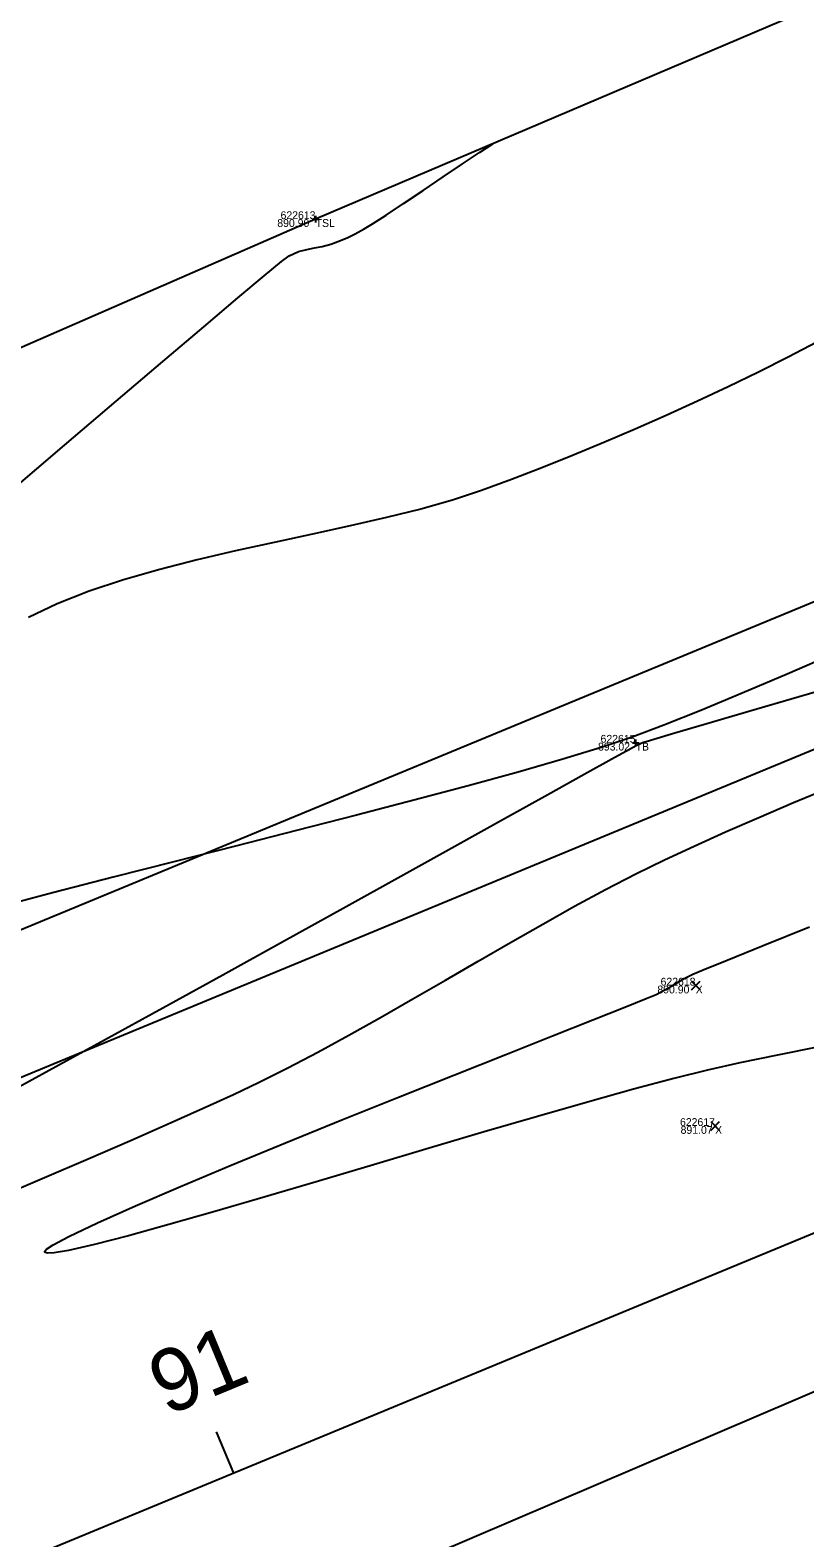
# Model space of a CAD drawing. Extents: x 1957117 to 1971063, y 701601 to 715861.
# Drawn here: x 1966558.5 to 1966593.2, y 709528.3 to 709595.7 of the extents above; entities that cross this region are included whole.
import ezdxf

# ---------------------------------------------------------------- set-up
doc = ezdxf.new("R2010")
doc.units = 0
for name, color, linetype in [('AP_X_Lights', 7, 'Continuous'), ('DT_X_Contour_Minor', 7, 'Continuous'), ('DT_X_TIN_Hull', 7, 'Continuous'), ('GE_X_CL_20', 7, 'Continuous'), ('PV_P_Drive', 7, 'Continuous'), ('PV_P_Shoulder', 7, 'Continuous'), ('RS_Raster1', 7, 'Continuous'), ('RW_X_Esmt_RR', 7, 'Continuous'), ('RW_X_Fee_RW', 7, 'Continuous'), ('SC_Scratch1', 7, 'Continuous'), ('SC_Shading5', 7, 'Continuous')]:
    doc.layers.add(name, color=color, linetype=linetype)

msp = doc.modelspace()

# ---------------------------------------------------------------- linework, layer by layer
at = {"layer": 'AP_X_Lights'}
for p, q in [((1966588.083, 709552.772), (1966588.471, 709553.162)), ((1966588.083, 709553.162), (1966588.471, 709552.772)), ((1966588.948, 709546.492), (1966589.336, 709546.882)), ((1966588.948, 709546.882), (1966589.336, 709546.492))]:
    msp.add_line(p, q, dxfattribs=at)
at = {"layer": 'DT_X_Contour_Minor'}
for points in [[(1966557.581, 709575.031), (1966560.057, 709577.143), (1966562.362, 709579.108), (1966564.452, 709580.886), (1966566.281, 709582.439), (1966567.805, 709583.727), (1966568.981, 709584.713), (1966569.763, 709585.356), (1966570.108, 709585.618), (1966570.52, 709585.799), (1966570.886, 709585.9), (1966571.231, 709585.962), (1966571.583, 709586.028), (1966571.966, 709586.139), (1966572.397, 709586.299), (1966572.729, 709586.436), (1966573.052, 709586.593), (1966573.456, 709586.811), (1966573.833, 709587.04), (1966574.442, 709587.435), (1966575.216, 709587.948), (1966576.087, 709588.532), (1966576.989, 709589.139), (1966577.853, 709589.722), (1966578.613, 709590.234), (1966579.2, 709590.626)], [(1966557.581, 709575.031), (1966560.057, 709577.143), (1966562.362, 709579.108), (1966564.452, 709580.886), (1966566.281, 709582.439), (1966567.805, 709583.727), (1966568.981, 709584.713), (1966569.763, 709585.356), (1966570.108, 709585.618), (1966570.52, 709585.799), (1966570.886, 709585.9), (1966571.231, 709585.962), (1966571.583, 709586.028), (1966571.966, 709586.139), (1966572.397, 709586.299), (1966572.729, 709586.436), (1966573.052, 709586.593), (1966573.456, 709586.811), (1966573.833, 709587.04), (1966574.442, 709587.435), (1966575.216, 709587.948), (1966576.087, 709588.532), (1966576.989, 709589.139), (1966577.853, 709589.722), (1966578.613, 709590.234), (1966579.2, 709590.626)], [(1966593.695, 709581.755), (1966592.404, 709581.081), (1966591.078, 709580.413), (1966589.724, 709579.754), (1966588.349, 709579.107), (1966586.96, 709578.473), (1966585.563, 709577.856), (1966584.166, 709577.258), (1966582.774, 709576.682), (1966581.395, 709576.131), (1966580.035, 709575.607), (1966578.701, 709575.112), (1966577.409, 709574.685), (1966575.984, 709574.285), (1966574.45, 709573.903), (1966572.832, 709573.532), (1966571.153, 709573.165), (1966569.438, 709572.793), (1966567.711, 709572.409), (1966565.995, 709572.006), (1966564.316, 709571.576), (1966562.697, 709571.111), (1966561.162, 709570.604), (1966559.736, 709570.048), (1966558.443, 709569.434)], [(1966593.695, 709581.755), (1966592.404, 709581.081), (1966591.078, 709580.413), (1966589.724, 709579.754), (1966588.349, 709579.107), (1966586.96, 709578.473), (1966585.563, 709577.856), (1966584.166, 709577.258), (1966582.774, 709576.682), (1966581.395, 709576.131), (1966580.035, 709575.607), (1966578.701, 709575.112), (1966577.409, 709574.685), (1966575.984, 709574.285), (1966574.45, 709573.903), (1966572.832, 709573.532), (1966571.153, 709573.165), (1966569.438, 709572.793), (1966567.711, 709572.409), (1966565.995, 709572.006), (1966564.316, 709571.576), (1966562.697, 709571.111), (1966561.162, 709570.604), (1966559.736, 709570.048), (1966558.443, 709569.434)], [(1966594.496, 709567.825), (1966592.361, 709566.899), (1966590.351, 709566.045), (1966588.502, 709565.279), (1966586.851, 709564.62), (1966585.435, 709564.085), (1966584.044, 709563.614), (1966582.329, 709563.089), (1966580.333, 709562.518), (1966578.102, 709561.906), (1966575.679, 709561.263), (1966573.109, 709560.594), (1966570.434, 709559.907), (1966567.7, 709559.21), (1966564.951, 709558.509), (1966562.23, 709557.813), (1966559.581, 709557.127), (1966557.05, 709556.46)], [(1966594.496, 709567.825), (1966592.361, 709566.899), (1966590.351, 709566.045), (1966588.502, 709565.279), (1966586.851, 709564.62), (1966585.435, 709564.085), (1966584.044, 709563.614), (1966582.329, 709563.089), (1966580.333, 709562.518), (1966578.102, 709561.906), (1966575.679, 709561.263), (1966573.109, 709560.594), (1966570.434, 709559.907), (1966567.7, 709559.21), (1966564.951, 709558.509), (1966562.23, 709557.813), (1966559.581, 709557.127), (1966557.05, 709556.46)], [(1966557.083, 709547.931), (1966559.367, 709549.177), (1966561.842, 709550.535), (1966564.453, 709551.971), (1966567.14, 709553.455), (1966569.847, 709554.952), (1966572.516, 709556.432), (1966575.09, 709557.86), (1966577.512, 709559.205), (1966579.723, 709560.435), (1966581.667, 709561.516), (1966583.286, 709562.418), (1966584.523, 709563.106), (1966585.319, 709563.548), (1966585.619, 709563.713), (1966585.775, 709563.785), (1966585.902, 709563.835), (1966586.063, 709563.892), (1966586.41, 709563.995), (1966587.337, 709564.267), (1966588.774, 709564.689), (1966590.654, 709565.24), (1966592.906, 709565.9), (1966595.461, 709566.65)], [(1966557.083, 709547.931), (1966559.367, 709549.177), (1966561.842, 709550.535), (1966564.453, 709551.971), (1966567.14, 709553.455), (1966569.847, 709554.952), (1966572.516, 709556.432), (1966575.09, 709557.86), (1966577.512, 709559.205), (1966579.723, 709560.435), (1966581.667, 709561.516), (1966583.286, 709562.418), (1966584.523, 709563.106), (1966585.319, 709563.548), (1966585.619, 709563.713), (1966585.775, 709563.785), (1966585.902, 709563.835), (1966586.063, 709563.892), (1966586.41, 709563.995), (1966587.337, 709564.267), (1966588.774, 709564.689), (1966590.654, 709565.24), (1966592.906, 709565.9), (1966595.461, 709566.65)], [(1966557.134, 709543.519), (1966559.167, 709544.382), (1966561.124, 709545.222), (1966562.977, 709546.026), (1966564.696, 709546.781), (1966566.252, 709547.477), (1966567.616, 709548.101), (1966568.759, 709548.641), (1966570.046, 709549.285), (1966571.386, 709549.991), (1966572.77, 709550.749), (1966574.187, 709551.546), (1966575.628, 709552.371), (1966577.084, 709553.212), (1966578.545, 709554.059), (1966580.002, 709554.899), (1966581.445, 709555.721), (1966582.864, 709556.513), (1966584.25, 709557.264), (1966585.593, 709557.962), (1966586.885, 709558.596), (1966588.2, 709559.207), (1966589.611, 709559.841), (1966591.101, 709560.49), (1966592.652, 709561.15), (1966594.249, 709561.813)], [(1966557.134, 709543.519), (1966559.167, 709544.382), (1966561.124, 709545.222), (1966562.977, 709546.026), (1966564.696, 709546.781), (1966566.252, 709547.477), (1966567.616, 709548.101), (1966568.759, 709548.641), (1966570.046, 709549.285), (1966571.386, 709549.991), (1966572.77, 709550.749), (1966574.187, 709551.546), (1966575.628, 709552.371), (1966577.084, 709553.212), (1966578.545, 709554.059), (1966580.002, 709554.899), (1966581.445, 709555.721), (1966582.864, 709556.513), (1966584.25, 709557.264), (1966585.593, 709557.962), (1966586.885, 709558.596), (1966588.2, 709559.207), (1966589.611, 709559.841), (1966591.101, 709560.49), (1966592.652, 709561.15), (1966594.249, 709561.813)], [(1966593.787, 709550.229), (1966591.929, 709549.857), (1966590.255, 709549.507), (1966588.798, 709549.184), (1966587.295, 709548.814), (1966585.491, 709548.333), (1966583.442, 709547.76), (1966581.202, 709547.116), (1966578.825, 709546.42), (1966576.365, 709545.693), (1966573.877, 709544.953), (1966571.415, 709544.222), (1966569.033, 709543.519), (1966566.786, 709542.863), (1966564.729, 709542.276), (1966562.915, 709541.776), (1966561.398, 709541.383), (1966560.234, 709541.119), (1966559.592, 709541.012), (1966559.299, 709541), (1966559.199, 709541.027), (1966559.179, 709541.051), (1966559.182, 709541.083), (1966559.261, 709541.175), (1966559.555, 709541.374), (1966560.248, 709541.746), (1966561.54, 709542.361), (1966563.233, 709543.115), (1966565.25, 709543.981), (1966567.513, 709544.929), (1966569.943, 709545.931), (1966572.462, 709546.956), (1966574.994, 709547.977), (1966577.459, 709548.965), (1966579.781, 709549.891), (1966581.88, 709550.725), (1966583.68, 709551.44), (1966585.102, 709552.005), (1966586.069, 709552.393), (1966586.503, 709552.574), (1966586.89, 709552.773), (1966587.19, 709552.946), (1966587.461, 709553.111), (1966587.762, 709553.282), (1966588.15, 709553.479), (1966588.609, 709553.672), (1966589.684, 709554.111), (1966591.295, 709554.764), (1966593.367, 709555.602)], [(1966593.787, 709550.229), (1966591.929, 709549.857), (1966590.255, 709549.507), (1966588.798, 709549.184), (1966587.295, 709548.814), (1966585.491, 709548.333), (1966583.442, 709547.76), (1966581.202, 709547.116), (1966578.825, 709546.42), (1966576.365, 709545.693), (1966573.877, 709544.953), (1966571.415, 709544.222), (1966569.033, 709543.519), (1966566.786, 709542.863), (1966564.729, 709542.276), (1966562.915, 709541.776), (1966561.398, 709541.383), (1966560.234, 709541.119), (1966559.592, 709541.012), (1966559.299, 709541), (1966559.199, 709541.027), (1966559.179, 709541.051), (1966559.182, 709541.083), (1966559.261, 709541.175), (1966559.555, 709541.374), (1966560.248, 709541.746), (1966561.54, 709542.361), (1966563.233, 709543.115), (1966565.25, 709543.981), (1966567.513, 709544.929), (1966569.943, 709545.931), (1966572.462, 709546.956), (1966574.994, 709547.977), (1966577.459, 709548.965), (1966579.781, 709549.891), (1966581.88, 709550.725), (1966583.68, 709551.44), (1966585.102, 709552.005), (1966586.069, 709552.393), (1966586.503, 709552.574), (1966586.89, 709552.773), (1966587.19, 709552.946), (1966587.461, 709553.111), (1966587.762, 709553.282), (1966588.15, 709553.479), (1966588.609, 709553.672), (1966589.684, 709554.111), (1966591.295, 709554.764), (1966593.367, 709555.602)]]:
    msp.add_lwpolyline(points, dxfattribs=at)
at = {"layer": 'DT_X_TIN_Hull'}
msp.add_lwpolyline([(1966705.312, 709644.884), (1966663.171, 709626.843), (1966621.589, 709608.696), (1966571.286, 709587.253), (1966481.433, 709548.015), (1966434.029, 709529.188), (1966335.694, 709490.202), (1966288.852, 709472.642), (1966243.191, 709453.495), (1966205.697, 709435.643), (1966157.25, 709420.758), (1966064.54, 709376.119), (1966029.466, 709344.118), (1965978.457, 709319.011), (1965934.076, 709300.942), (1965832.751, 709273.707), (1965694.094, 709227.885), (1965654.853, 709209.386), (1965525.495, 709135.113)], dxfattribs=at)
at = {"layer": 'GE_X_CL_20'}
msp.add_line((1966567.626, 709531.159), (1966566.861, 709533.007), dxfattribs=at)
msp.add_lwpolyline([(1966828.097, 709638.981), (1965844.448, 709231.801)], dxfattribs=at)
at = {"layer": 'PV_P_Drive'}
for p, q in [((1966571.286, 709587.399), (1966571.286, 709587.107)), ((1966571.14, 709587.253), (1966571.432, 709587.253)), ((1966571.286, 709587.253), (1966571.286, 709587.253)), ((1966585.444, 709563.831), (1966585.736, 709563.831)), ((1966585.59, 709563.977), (1966585.59, 709563.685)), ((1966585.59, 709563.831), (1966585.59, 709563.831))]:
    msp.add_line(p, q, dxfattribs=at)
at = {"layer": 'RW_X_Esmt_RR'}
msp.add_line((1965836.799, 709250.281), (1966820.447, 709657.46), dxfattribs=at)
msp.add_lwpolyline([(1965830.854, 709254.426), (1966814.503, 709661.605)], dxfattribs=at)
at = {"layer": 'RW_X_Fee_RW'}
msp.add_lwpolyline([(1963881.046, 707276.431), (1964172.578, 707701.964), (1964668.324, 708419.582), (1964735.207, 708501.875), (1964966.496, 708718.802), (1965107.468, 708816.338), (1965585.552, 709094.216), (1966091.861, 709326.705), (1966247.281, 709386.816), (1966633.174, 709551.737), (1966943.202, 709670.565), (1967172.032, 709812.662), (1967935.697, 710373.174), (1968346.714, 710683.963), (1968484.345, 710796.182), (1968743.632, 711067.038), (1968903.937, 711275.819), (1969041.222, 711501.316), (1969638.166, 712572.015), (1970019.077, 713196.718)], dxfattribs=at)
at = {"layer": 'SC_Shading5'}
for points in [[(1963589.678, 706586.994), (1963626.625, 706689.548), (1963651.76, 706746.832), (1963668.09, 706778.596), (1963682.768, 706805.402), (1963734.424, 706911.594), (1963826.849, 707116.717), (1963877.258, 707215.645), (1963964.981, 707354.472), (1964070.526, 707509.355), (1964132.574, 707601.994), (1964163.9, 707642.169), (1964191.2, 707685.167), (1964278.98, 707807.131), (1964326.11, 707874.364), (1964396.427, 707968.962), (1964508.519, 708133.679), (1964655.588, 708336.552), (1964745.319, 708429.172), (1964840.327, 708522.317), (1964988.178, 708660.245), (1965089.796, 708739.041), (1965251.743, 708835.216), (1965415.807, 708922.048), (1965866.2, 709149.38), (1966173.543, 709294.131), (1966283.627, 709338.196), (1966534.003, 709419.214), (1966689.084, 709471.266), (1967008.468, 709641.817), (1967166.677, 709750.124), (1967422.113, 709931.083), (1967818.707, 710198.831), (1968187.021, 710459.852), (1968360.589, 710592.493), (1968496.543, 710707.847), (1968606.427, 710809.378), (1968733.391, 710937.091), (1968807.28, 711025.4), (1968843.008, 711077.094), (1968863.233, 711106.099), (1968909.747, 711171.311), (1968974.133, 711279.559), (1969130.932, 711546.915), (1969247.433, 711744.686), (1969402.714, 712016.424), (1969505.287, 712191.789), (1969666.311, 712460.805), (1969771.586, 712639.896), (1969880.058, 712820.917), (1969964.994, 712955.706), (1969990.005, 713000.084), (1970030.065, 713068.479)], [(1963609.915, 706579.703), (1963646.615, 706681.572), (1963671.193, 706737.585), (1963687.092, 706768.511), (1963701.884, 706795.526), (1963753.906, 706902.469), (1963846.249, 707107.41), (1963895.973, 707204.994), (1963982.966, 707342.667), (1964088.35, 707497.312), (1964150.015, 707589.379), (1964181.502, 707629.761), (1964209.024, 707673.109), (1964296.517, 707794.674), (1964343.552, 707861.772), (1964413.958, 707956.489), (1964526.123, 708121.313), (1964672.104, 708322.686), (1964760.576, 708414.006), (1964855.195, 708506.77), (1965002.134, 708643.847), (1965101.925, 708721.226), (1965262.272, 708816.451), (1965425.685, 708902.939), (1965875.63, 709130.044), (1966182.13, 709274.398), (1966290.944, 709317.954), (1966540.737, 709398.785), (1966697.632, 709451.445), (1967019.644, 709623.399), (1967178.971, 709732.471), (1967434.35, 709913.39), (1967830.945, 710181.14), (1968199.774, 710442.525), (1968374.086, 710575.735), (1968510.806, 710691.739), (1968621.36, 710793.889), (1968749.296, 710922.58), (1968824.413, 711012.355), (1968860.678, 711064.827), (1968880.812, 711093.701), (1968927.778, 711159.547), (1968992.655, 711268.62), (1969149.476, 711536.015), (1969266.039, 711733.891), (1969421.336, 712005.657), (1969523.8, 712180.835), (1969684.812, 712449.831), (1969790.084, 712628.917), (1969898.385, 712809.653), (1969983.474, 712944.685), (1970008.657, 712989.367), (1970048.626, 713057.607)]]:
    msp.add_spline(points, degree=3, dxfattribs=at)

# ---------------------------------------------------------------- texts
at = {"layer": 'GE_X_CL_20'}
msp.add_text('91', height=2.8, rotation=22.48703, dxfattribs=at).set_placement((1966564.614, 709533.701))
at = {"layer": 'PV_P_Shoulder'}
for s, p in [('890.90', (1966569.572, 709586.903)), ('893.02', (1966583.909, 709563.481)), ('890.90', (1966586.563, 709552.617)), ('891.07', (1966587.602, 709546.337))]:
    msp.add_text(s, height=0.35, dxfattribs=at).set_placement(p)
at = {"layer": 'RS_Raster1'}
for s, p in [('622613', (1966569.718, 709587.253)), ('622615', (1966584.022, 709563.831)), ('622618', (1966586.706, 709552.967)), ('622617', (1966587.574, 709546.687))]:
    msp.add_text(s, height=0.35, dxfattribs=at).set_placement(p)
at = {"layer": 'SC_Scratch1'}
for s, p in [('TSL', (1966571.286, 709586.903)), ('TB', (1966585.59, 709563.481)), ('X', (1966588.277, 709552.617)), ('X', (1966589.142, 709546.337))]:
    msp.add_text(s, height=0.35, dxfattribs=at).set_placement(p)

doc.saveas('drawing.dxf')
